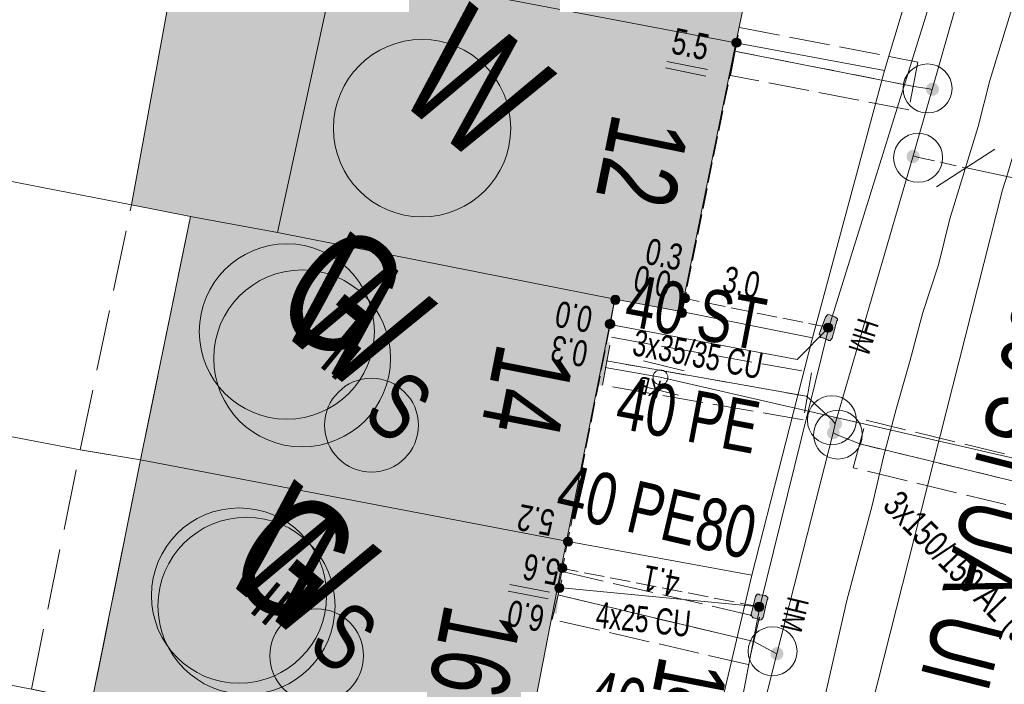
# Model space of a CAD drawing. Header units: metres. Extents: x -740 to 758, y -633 to 854.
# Tile 574 of 656: x 209 to 229, y -339 to -325. Entities that reach past the tile are written whole.
import ezdxf

# ---------------------------------------------------------------- set-up
doc = ezdxf.new("R2010")
doc.units = ezdxf.units.M
doc.header["$MEASUREMENT"] = 0
for name, pattern in [('1248_416', [1.664, 1.248, -0.416]), ('333_125', [0.4576, 0.3328, -0.1248]), ('416_125', [0.5408, 0.416, -0.1248]), ('416_416', [0.832, 0.416, -0.416]), ('832_208', [1.04, 0.832, -0.208])]:
    doc.linetypes.add(name, pattern=pattern)
for name, color, linetype in [('Gas.LOVION', 7, 'Continuous'), ('Grundkarte.LOVION', 7, 'Continuous'), ('Grundkarte_Text.LOVION', 7, 'Continuous'), ('Strom.LOVION', 7, 'Continuous'), ('StromBemass.LOVION', 7, 'Continuous'), ('Wasser.LOVION', 7, 'Continuous')]:
    doc.layers.add(name, color=color, linetype=linetype)
doc.styles.add('ERSTELLTER_STIL_1', font='arial.ttf')

msp = doc.modelspace()

# ---------------------------------------------------------------- hatches: boundary and pattern name
at = {"layer": 'Gas.LOVION', "linetype": 'Continuous', "lineweight": 13}
msp.add_hatch(color=7, dxfattribs=at).paths.add_polyline_path([(221.259, -332.656), (221.392, -331.904), (221.033, -331.851), (220.896, -332.573)])
at = {"layer": 'Grundkarte.LOVION', "linetype": 'Continuous', "lineweight": 18}
for points in [[(216.808, -318.875), (215.81, -324.086), (224.002, -325.649), (225.091, -320.459)], [(212.648, -323.479), (211.646, -328.956), (212.852, -329.193), (214.628, -329.521), (221.529, -330.886), (222.884, -331.138), (224.002, -325.649), (215.81, -324.086), (214.482, -323.802)], [(214.628, -329.521), (212.852, -329.193), (211.831, -334.169), (220.535, -335.83), (221.529, -330.886)], [(211.831, -334.169), (210.837, -339.113), (219.573, -340.801), (220.535, -335.83)]]:
    msp.add_hatch(color=9, dxfattribs=at).paths.add_polyline_path(points)
at = {"layer": 'Strom.LOVION', "linetype": 'Continuous', "lineweight": 13}
for points in [[(221.35, -331.923), (221.529, -330.886), (221.305, -330.863), (221.11, -331.887)], [(225.836, -331.248), (225.707, -331.601), (225.724, -331.614), (225.729, -331.672), (225.759, -331.669), (225.881, -331.717), (225.897, -331.73), (225.927, -331.727), (225.966, -331.679), (226.065, -331.329), (226.078, -331.313), (226.076, -331.284), (226.027, -331.244), (225.904, -331.197), (225.875, -331.2)], [(220.34, -337.312), (220.432, -336.284), (220.208, -336.261), (220.116, -337.29)], [(224.399, -336.96), (224.316, -337.323), (224.303, -337.339), (224.335, -337.365), (224.338, -337.394), (224.367, -337.391), (224.474, -337.425), (224.49, -337.439), (224.519, -337.436), (224.559, -337.388), (224.642, -337.025), (224.655, -337.009), (224.652, -336.979), (224.604, -336.94), (224.484, -336.922), (224.468, -336.909), (224.439, -336.912)]]:
    msp.add_hatch(color=7, dxfattribs=at).paths.add_polyline_path(points)
at = {"layer": 'StromBemass.LOVION', "linetype": 'Continuous', "lineweight": 13}
for points in [[(224.086, -325.702), (224.093, -325.693), (224.099, -325.682), (224.103, -325.671), (224.106, -325.66), (224.108, -325.648), (224.108, -325.636), (224.106, -325.625), (224.103, -325.613), (224.099, -325.602), (224.093, -325.592), (224.086, -325.583), (224.078, -325.574), (224.069, -325.566), (224.059, -325.56), (224.048, -325.555), (224.037, -325.552), (224.025, -325.549), (224.013, -325.549), (224.002, -325.549), (223.99, -325.552), (223.979, -325.555), (223.968, -325.56), (223.958, -325.567), (223.949, -325.574), (223.941, -325.583), (223.934, -325.593), (223.929, -325.603), (223.924, -325.614), (223.921, -325.625), (223.92, -325.637), (223.92, -325.649), (223.921, -325.661), (223.924, -325.672), (223.929, -325.683), (223.935, -325.693), (223.941, -325.703), (223.95, -325.711), (223.959, -325.719), (223.969, -325.725), (223.979, -325.73), (223.991, -325.734), (224.002, -325.736), (224.014, -325.737), (224.026, -325.736), (224.037, -325.734), (224.049, -325.73), (224.059, -325.725), (224.069, -325.719), (224.078, -325.711)], [(221.608, -330.957), (221.615, -330.947), (221.621, -330.937), (221.625, -330.926), (221.628, -330.915), (221.629, -330.903), (221.629, -330.891), (221.628, -330.88), (221.625, -330.868), (221.62, -330.857), (221.615, -330.847), (221.608, -330.838), (221.6, -330.829), (221.591, -330.822), (221.581, -330.815), (221.57, -330.811), (221.559, -330.807), (221.547, -330.805), (221.536, -330.804), (221.524, -330.805), (221.512, -330.807), (221.501, -330.811), (221.491, -330.816), (221.481, -330.822), (221.472, -330.83), (221.464, -330.838), (221.457, -330.848), (221.451, -330.858), (221.447, -330.869), (221.444, -330.88), (221.443, -330.892), (221.443, -330.904), (221.444, -330.915), (221.447, -330.927), (221.452, -330.938), (221.457, -330.948), (221.464, -330.957), (221.472, -330.966), (221.481, -330.973), (221.491, -330.98), (221.502, -330.984), (221.513, -330.988), (221.525, -330.99), (221.536, -330.991), (221.548, -330.99), (221.56, -330.988), (221.571, -330.984), (221.581, -330.979), (221.591, -330.973), (221.6, -330.965)], [(223.03, -330.924), (223.037, -330.914), (223.043, -330.904), (223.047, -330.892), (223.05, -330.881), (223.052, -330.869), (223.052, -330.857), (223.05, -330.845), (223.047, -330.833), (223.043, -330.822), (223.037, -330.811), (223.03, -330.802), (223.022, -330.793), (223.012, -330.785), (223.002, -330.779), (222.991, -330.774), (222.98, -330.77), (222.968, -330.768), (222.956, -330.767), (222.944, -330.768), (222.932, -330.77), (222.921, -330.774), (222.91, -330.779), (222.9, -330.786), (222.89, -330.793), (222.882, -330.802), (222.875, -330.812), (222.869, -330.822), (222.865, -330.834), (222.862, -330.845), (222.86, -330.857), (222.861, -330.869), (222.862, -330.881), (222.865, -330.893), (222.87, -330.904), (222.875, -330.915), (222.882, -330.924), (222.891, -330.933), (222.9, -330.941), (222.91, -330.947), (222.921, -330.952), (222.933, -330.956), (222.944, -330.958), (222.956, -330.959), (222.969, -330.958), (222.98, -330.956), (222.992, -330.952), (223.003, -330.947), (223.013, -330.94), (223.022, -330.933)], [(222.969, -331.221), (222.975, -331.212), (222.981, -331.201), (222.985, -331.19), (222.988, -331.179), (222.99, -331.167), (222.99, -331.156), (222.988, -331.144), (222.985, -331.132), (222.981, -331.121), (222.975, -331.111), (222.968, -331.102), (222.96, -331.093), (222.951, -331.085), (222.941, -331.079), (222.93, -331.074), (222.919, -331.071), (222.907, -331.068), (222.896, -331.068), (222.884, -331.068), (222.872, -331.071), (222.861, -331.074), (222.85, -331.079), (222.84, -331.086), (222.831, -331.093), (222.823, -331.102), (222.816, -331.112), (222.811, -331.122), (222.806, -331.133), (222.803, -331.144), (222.802, -331.156), (222.802, -331.168), (222.804, -331.18), (222.807, -331.191), (222.811, -331.202), (222.817, -331.212), (222.824, -331.222), (222.832, -331.23), (222.841, -331.238), (222.851, -331.244), (222.862, -331.249), (222.873, -331.253), (222.884, -331.255), (222.896, -331.256), (222.908, -331.255), (222.92, -331.253), (222.931, -331.249), (222.941, -331.244), (222.951, -331.238), (222.96, -331.23)], [(221.5, -331.451), (221.507, -331.441), (221.512, -331.431), (221.517, -331.42), (221.52, -331.408), (221.521, -331.396), (221.521, -331.384), (221.52, -331.372), (221.517, -331.361), (221.512, -331.35), (221.506, -331.339), (221.499, -331.33), (221.491, -331.321), (221.482, -331.313), (221.472, -331.307), (221.461, -331.302), (221.45, -331.298), (221.438, -331.296), (221.426, -331.295), (221.414, -331.296), (221.402, -331.298), (221.391, -331.302), (221.38, -331.307), (221.37, -331.314), (221.361, -331.321), (221.353, -331.33), (221.346, -331.34), (221.34, -331.35), (221.336, -331.361), (221.333, -331.373), (221.331, -331.385), (221.331, -331.397), (221.333, -331.409), (221.336, -331.42), (221.34, -331.431), (221.346, -331.442), (221.353, -331.451), (221.361, -331.46), (221.371, -331.468), (221.381, -331.474), (221.392, -331.479), (221.403, -331.483), (221.415, -331.485), (221.427, -331.486), (221.438, -331.485), (221.45, -331.482), (221.462, -331.479), (221.472, -331.474), (221.482, -331.467), (221.492, -331.46)], [(221.503, -331.451), (221.51, -331.442), (221.516, -331.431), (221.52, -331.42), (221.523, -331.408), (221.525, -331.396), (221.525, -331.384), (221.523, -331.373), (221.52, -331.361), (221.516, -331.35), (221.51, -331.339), (221.503, -331.33), (221.494, -331.321), (221.485, -331.313), (221.475, -331.307), (221.464, -331.302), (221.453, -331.298), (221.441, -331.296), (221.429, -331.295), (221.417, -331.296), (221.405, -331.298), (221.394, -331.302), (221.383, -331.307), (221.373, -331.314), (221.364, -331.321), (221.356, -331.33), (221.348, -331.34), (221.343, -331.35), (221.338, -331.362), (221.335, -331.373), (221.334, -331.385), (221.334, -331.397), (221.336, -331.409), (221.339, -331.421), (221.343, -331.432), (221.349, -331.442), (221.356, -331.452), (221.364, -331.461), (221.373, -331.468), (221.384, -331.475), (221.394, -331.48), (221.406, -331.483), (221.418, -331.486), (221.43, -331.486), (221.442, -331.485), (221.453, -331.483), (221.465, -331.479), (221.476, -331.474), (221.486, -331.468), (221.495, -331.46)], [(225.961, -331.525), (225.967, -331.516), (225.973, -331.505), (225.977, -331.494), (225.98, -331.483), (225.982, -331.471), (225.982, -331.46), (225.98, -331.448), (225.977, -331.437), (225.973, -331.426), (225.967, -331.416), (225.96, -331.406), (225.952, -331.398), (225.943, -331.39), (225.933, -331.384), (225.923, -331.379), (225.911, -331.375), (225.9, -331.373), (225.888, -331.372), (225.876, -331.373), (225.865, -331.375), (225.854, -331.379), (225.843, -331.384), (225.833, -331.39), (225.824, -331.398), (225.816, -331.407), (225.809, -331.416), (225.804, -331.426), (225.8, -331.437), (225.797, -331.449), (225.795, -331.46), (225.795, -331.472), (225.797, -331.484), (225.8, -331.495), (225.804, -331.506), (225.81, -331.516), (225.817, -331.526), (225.825, -331.534), (225.834, -331.542), (225.844, -331.548), (225.854, -331.553), (225.866, -331.556), (225.877, -331.559), (225.889, -331.559), (225.9, -331.558), (225.912, -331.556), (225.923, -331.553), (225.934, -331.548), (225.944, -331.541), (225.953, -331.534)], [(220.643, -335.897), (220.649, -335.888), (220.655, -335.877), (220.659, -335.866), (220.662, -335.855), (220.664, -335.843), (220.664, -335.832), (220.662, -335.82), (220.659, -335.809), (220.655, -335.798), (220.649, -335.787), (220.642, -335.778), (220.634, -335.769), (220.625, -335.762), (220.615, -335.756), (220.604, -335.751), (220.593, -335.747), (220.582, -335.745), (220.57, -335.744), (220.558, -335.745), (220.547, -335.747), (220.536, -335.751), (220.525, -335.756), (220.515, -335.762), (220.506, -335.77), (220.498, -335.778), (220.491, -335.788), (220.486, -335.798), (220.481, -335.809), (220.478, -335.821), (220.477, -335.832), (220.477, -335.844), (220.478, -335.856), (220.481, -335.867), (220.486, -335.878), (220.492, -335.888), (220.498, -335.898), (220.507, -335.906), (220.516, -335.914), (220.526, -335.92), (220.536, -335.925), (220.547, -335.928), (220.559, -335.931), (220.571, -335.931), (220.582, -335.931), (220.594, -335.928), (220.605, -335.925), (220.616, -335.92), (220.626, -335.913), (220.635, -335.906)], [(220.643, -335.897), (220.649, -335.888), (220.655, -335.877), (220.659, -335.866), (220.662, -335.855), (220.664, -335.843), (220.664, -335.832), (220.662, -335.82), (220.659, -335.809), (220.655, -335.798), (220.649, -335.787), (220.642, -335.778), (220.634, -335.769), (220.625, -335.762), (220.615, -335.756), (220.604, -335.751), (220.593, -335.747), (220.582, -335.745), (220.57, -335.744), (220.558, -335.745), (220.547, -335.747), (220.536, -335.751), (220.525, -335.756), (220.515, -335.762), (220.506, -335.77), (220.498, -335.778), (220.491, -335.788), (220.486, -335.798), (220.481, -335.809), (220.478, -335.821), (220.477, -335.832), (220.477, -335.844), (220.478, -335.856), (220.481, -335.867), (220.486, -335.878), (220.492, -335.888), (220.498, -335.898), (220.507, -335.906), (220.516, -335.914), (220.526, -335.92), (220.536, -335.925), (220.547, -335.928), (220.559, -335.931), (220.571, -335.931), (220.582, -335.931), (220.594, -335.928), (220.605, -335.925), (220.616, -335.92), (220.626, -335.913), (220.635, -335.906)], [(220.523, -336.435), (220.529, -336.426), (220.535, -336.415), (220.539, -336.405), (220.542, -336.393), (220.543, -336.382), (220.543, -336.37), (220.542, -336.359), (220.539, -336.348), (220.535, -336.337), (220.529, -336.327), (220.522, -336.317), (220.514, -336.309), (220.505, -336.302), (220.496, -336.296), (220.485, -336.291), (220.474, -336.287), (220.463, -336.285), (220.451, -336.284), (220.44, -336.285), (220.428, -336.287), (220.417, -336.291), (220.407, -336.296), (220.397, -336.302), (220.388, -336.309), (220.38, -336.318), (220.373, -336.327), (220.368, -336.337), (220.364, -336.348), (220.361, -336.359), (220.359, -336.371), (220.359, -336.383), (220.361, -336.394), (220.364, -336.405), (220.368, -336.416), (220.374, -336.426), (220.381, -336.435), (220.388, -336.444), (220.397, -336.451), (220.407, -336.457), (220.418, -336.462), (220.429, -336.466), (220.44, -336.468), (220.452, -336.469), (220.463, -336.468), (220.475, -336.466), (220.486, -336.462), (220.496, -336.457), (220.506, -336.451), (220.515, -336.443)], [(220.461, -336.842), (220.468, -336.832), (220.473, -336.822), (220.478, -336.811), (220.48, -336.8), (220.482, -336.789), (220.482, -336.777), (220.48, -336.765), (220.477, -336.754), (220.473, -336.743), (220.467, -336.733), (220.461, -336.724), (220.453, -336.716), (220.444, -336.708), (220.434, -336.702), (220.423, -336.697), (220.412, -336.693), (220.401, -336.691), (220.389, -336.691), (220.378, -336.691), (220.366, -336.694), (220.355, -336.697), (220.345, -336.702), (220.335, -336.708), (220.326, -336.716), (220.318, -336.724), (220.311, -336.734), (220.306, -336.744), (220.302, -336.755), (220.299, -336.766), (220.297, -336.778), (220.297, -336.789), (220.299, -336.801), (220.302, -336.812), (220.306, -336.823), (220.312, -336.833), (220.319, -336.842), (220.327, -336.851), (220.335, -336.858), (220.345, -336.864), (220.356, -336.869), (220.367, -336.873), (220.378, -336.875), (220.39, -336.876), (220.401, -336.875), (220.413, -336.873), (220.424, -336.869), (220.434, -336.864), (220.444, -336.858), (220.453, -336.85)], [(224.551, -337.229), (224.558, -337.22), (224.563, -337.209), (224.568, -337.198), (224.57, -337.187), (224.572, -337.175), (224.572, -337.163), (224.57, -337.151), (224.567, -337.14), (224.563, -337.129), (224.557, -337.118), (224.55, -337.109), (224.542, -337.1), (224.533, -337.093), (224.523, -337.086), (224.512, -337.081), (224.501, -337.078), (224.489, -337.075), (224.477, -337.075), (224.465, -337.075), (224.454, -337.078), (224.442, -337.081), (224.431, -337.086), (224.421, -337.093), (224.412, -337.1), (224.404, -337.109), (224.397, -337.119), (224.392, -337.129), (224.387, -337.14), (224.384, -337.152), (224.383, -337.164), (224.383, -337.176), (224.384, -337.187), (224.387, -337.199), (224.392, -337.21), (224.398, -337.22), (224.405, -337.23), (224.413, -337.239), (224.422, -337.246), (224.432, -337.252), (224.443, -337.258), (224.454, -337.261), (224.466, -337.263), (224.478, -337.264), (224.49, -337.263), (224.501, -337.261), (224.513, -337.257), (224.523, -337.252), (224.533, -337.246), (224.542, -337.238)]]:
    msp.add_hatch(color=7, dxfattribs=at).paths.add_polyline_path(points)
at = {"layer": 'Wasser.LOVION', "linetype": 'Continuous', "lineweight": 13}
for points in [[(223.908, -326.19), (224.057, -325.452), (223.681, -325.385), (223.545, -326.108)], [(228.122, -326.679), (228.132, -326.665), (228.14, -326.651), (228.146, -326.635), (228.15, -326.619), (228.152, -326.602), (228.152, -326.585), (228.15, -326.569), (228.145, -326.553), (228.139, -326.537), (228.131, -326.522), (228.121, -326.509), (228.11, -326.497), (228.097, -326.486), (228.083, -326.477), (228.067, -326.47), (228.051, -326.465), (228.035, -326.462), (228.018, -326.461), (228.002, -326.462), (227.985, -326.465), (227.969, -326.47), (227.954, -326.478), (227.94, -326.487), (227.927, -326.497), (227.916, -326.509), (227.906, -326.523), (227.898, -326.538), (227.892, -326.553), (227.888, -326.57), (227.886, -326.586), (227.886, -326.603), (227.888, -326.62), (227.892, -326.636), (227.898, -326.651), (227.906, -326.666), (227.916, -326.68), (227.928, -326.692), (227.941, -326.702), (227.955, -326.711), (227.97, -326.718), (227.986, -326.723), (228.002, -326.727), (228.019, -326.728), (228.036, -326.726), (228.052, -326.723), (228.068, -326.718), (228.083, -326.711), (228.097, -326.702), (228.11, -326.691)], [(228.122, -326.679), (228.132, -326.665), (228.14, -326.651), (228.146, -326.635), (228.15, -326.619), (228.152, -326.602), (228.152, -326.585), (228.15, -326.569), (228.145, -326.553), (228.139, -326.537), (228.131, -326.522), (228.121, -326.509), (228.11, -326.497), (228.097, -326.486), (228.083, -326.477), (228.067, -326.47), (228.051, -326.465), (228.035, -326.462), (228.018, -326.461), (228.002, -326.462), (227.985, -326.465), (227.969, -326.47), (227.954, -326.478), (227.94, -326.487), (227.927, -326.497), (227.916, -326.509), (227.906, -326.523), (227.898, -326.538), (227.892, -326.553), (227.888, -326.57), (227.886, -326.586), (227.886, -326.603), (227.888, -326.62), (227.892, -326.636), (227.898, -326.651), (227.906, -326.666), (227.916, -326.68), (227.928, -326.692), (227.941, -326.702), (227.955, -326.711), (227.97, -326.718), (227.986, -326.723), (228.002, -326.727), (228.019, -326.728), (228.036, -326.726), (228.052, -326.723), (228.068, -326.718), (228.083, -326.711), (228.097, -326.702), (228.11, -326.691)], [(227.725, -328.053), (227.735, -328.039), (227.743, -328.024), (227.749, -328.009), (227.753, -327.993), (227.755, -327.976), (227.755, -327.959), (227.753, -327.943), (227.748, -327.926), (227.742, -327.911), (227.734, -327.896), (227.724, -327.883), (227.713, -327.871), (227.7, -327.86), (227.686, -327.851), (227.671, -327.844), (227.655, -327.839), (227.638, -327.836), (227.622, -327.835), (227.605, -327.836), (227.588, -327.839), (227.573, -327.844), (227.557, -327.852), (227.543, -327.861), (227.53, -327.871), (227.519, -327.883), (227.509, -327.897), (227.501, -327.912), (227.495, -327.927), (227.491, -327.943), (227.489, -327.96), (227.489, -327.977), (227.491, -327.993), (227.495, -328.01), (227.502, -328.025), (227.51, -328.04), (227.52, -328.053), (227.531, -328.065), (227.544, -328.076), (227.558, -328.085), (227.573, -328.092), (227.589, -328.097), (227.606, -328.1), (227.622, -328.101), (227.639, -328.1), (227.655, -328.097), (227.671, -328.092), (227.686, -328.084), (227.701, -328.075), (227.713, -328.065)], [(227.728, -328.051), (227.738, -328.037), (227.746, -328.023), (227.752, -328.007), (227.756, -327.991), (227.758, -327.974), (227.758, -327.957), (227.756, -327.941), (227.752, -327.925), (227.745, -327.909), (227.737, -327.894), (227.727, -327.881), (227.716, -327.869), (227.703, -327.858), (227.689, -327.849), (227.674, -327.842), (227.658, -327.837), (227.641, -327.834), (227.625, -327.833), (227.608, -327.834), (227.591, -327.837), (227.576, -327.842), (227.56, -327.85), (227.546, -327.859), (227.533, -327.869), (227.522, -327.882), (227.512, -327.895), (227.504, -327.91), (227.498, -327.925), (227.494, -327.942), (227.492, -327.958), (227.492, -327.975), (227.494, -327.992), (227.498, -328.008), (227.505, -328.023), (227.513, -328.038), (227.523, -328.052), (227.534, -328.064), (227.547, -328.074), (227.561, -328.083), (227.576, -328.09), (227.592, -328.095), (227.609, -328.099), (227.625, -328.1), (227.642, -328.098), (227.659, -328.095), (227.674, -328.09), (227.69, -328.083), (227.704, -328.074), (227.717, -328.063)], [(221.29, -332.52), (221.423, -331.768), (221.064, -331.715), (220.914, -332.453)], [(226.139, -333.507), (226.149, -333.493), (226.157, -333.479), (226.163, -333.463), (226.167, -333.447), (226.169, -333.431), (226.169, -333.414), (226.167, -333.398), (226.163, -333.382), (226.157, -333.366), (226.149, -333.352), (226.139, -333.338), (226.128, -333.326), (226.115, -333.316), (226.101, -333.307), (226.086, -333.3), (226.07, -333.295), (226.054, -333.292), (226.037, -333.291), (226.021, -333.292), (226.004, -333.295), (225.989, -333.3), (225.974, -333.307), (225.96, -333.316), (225.947, -333.327), (225.936, -333.339), (225.926, -333.352), (225.918, -333.367), (225.912, -333.382), (225.908, -333.398), (225.906, -333.415), (225.906, -333.431), (225.908, -333.448), (225.912, -333.464), (225.918, -333.479), (225.926, -333.494), (225.936, -333.507), (225.947, -333.519), (225.96, -333.53), (225.974, -333.539), (225.989, -333.546), (226.005, -333.551), (226.021, -333.554), (226.038, -333.555), (226.054, -333.554), (226.071, -333.55), (226.086, -333.545), (226.101, -333.538), (226.115, -333.529), (226.128, -333.519)], [(226.141, -333.513), (226.151, -333.5), (226.159, -333.485), (226.165, -333.47), (226.169, -333.454), (226.171, -333.437), (226.171, -333.42), (226.169, -333.404), (226.165, -333.388), (226.159, -333.372), (226.151, -333.358), (226.141, -333.344), (226.129, -333.332), (226.117, -333.322), (226.103, -333.313), (226.087, -333.306), (226.072, -333.301), (226.055, -333.298), (226.039, -333.297), (226.022, -333.298), (226.006, -333.301), (225.99, -333.306), (225.975, -333.313), (225.961, -333.322), (225.948, -333.333), (225.937, -333.345), (225.927, -333.359), (225.919, -333.373), (225.913, -333.389), (225.909, -333.405), (225.907, -333.421), (225.907, -333.438), (225.909, -333.454), (225.913, -333.471), (225.919, -333.486), (225.927, -333.501), (225.937, -333.514), (225.949, -333.526), (225.962, -333.537), (225.976, -333.546), (225.991, -333.553), (226.007, -333.558), (226.023, -333.561), (226.04, -333.562), (226.056, -333.561), (226.072, -333.557), (226.088, -333.552), (226.103, -333.545), (226.117, -333.536), (226.13, -333.526)], [(226.092, -333.697), (226.102, -333.684), (226.11, -333.669), (226.116, -333.654), (226.12, -333.638), (226.122, -333.622), (226.122, -333.606), (226.119, -333.589), (226.115, -333.574), (226.109, -333.558), (226.101, -333.544), (226.092, -333.531), (226.08, -333.519), (226.068, -333.509), (226.054, -333.5), (226.039, -333.493), (226.024, -333.488), (226.007, -333.485), (225.991, -333.484), (225.975, -333.485), (225.959, -333.488), (225.943, -333.493), (225.928, -333.5), (225.915, -333.509), (225.902, -333.52), (225.891, -333.532), (225.881, -333.545), (225.873, -333.559), (225.868, -333.574), (225.863, -333.59), (225.861, -333.606), (225.862, -333.623), (225.864, -333.639), (225.868, -333.655), (225.874, -333.67), (225.882, -333.684), (225.891, -333.698), (225.903, -333.709), (225.915, -333.72), (225.929, -333.729), (225.944, -333.735), (225.96, -333.74), (225.976, -333.744), (225.992, -333.744), (226.008, -333.743), (226.024, -333.74), (226.04, -333.735), (226.055, -333.728), (226.068, -333.719), (226.081, -333.709)], [(226.092, -333.697), (226.102, -333.684), (226.11, -333.669), (226.116, -333.654), (226.12, -333.638), (226.122, -333.622), (226.122, -333.606), (226.119, -333.589), (226.115, -333.574), (226.109, -333.558), (226.101, -333.544), (226.092, -333.531), (226.08, -333.519), (226.068, -333.509), (226.054, -333.5), (226.039, -333.493), (226.024, -333.488), (226.007, -333.485), (225.991, -333.484), (225.975, -333.485), (225.959, -333.488), (225.943, -333.493), (225.928, -333.5), (225.915, -333.509), (225.902, -333.52), (225.891, -333.532), (225.881, -333.545), (225.873, -333.559), (225.868, -333.574), (225.863, -333.59), (225.861, -333.606), (225.862, -333.623), (225.864, -333.639), (225.868, -333.655), (225.874, -333.67), (225.882, -333.684), (225.891, -333.698), (225.903, -333.709), (225.915, -333.72), (225.929, -333.729), (225.944, -333.735), (225.96, -333.74), (225.976, -333.744), (225.992, -333.744), (226.008, -333.743), (226.024, -333.74), (226.04, -333.735), (226.055, -333.728), (226.068, -333.719), (226.081, -333.709)], [(220.279, -337.289), (220.444, -336.563), (220.081, -336.481), (219.916, -337.206)], [(224.943, -338.209), (224.953, -338.195), (224.961, -338.181), (224.967, -338.165), (224.971, -338.149), (224.973, -338.132), (224.973, -338.116), (224.971, -338.099), (224.966, -338.083), (224.96, -338.068), (224.952, -338.053), (224.942, -338.04), (224.931, -338.028), (224.918, -338.017), (224.904, -338.008), (224.889, -338.001), (224.873, -337.996), (224.857, -337.993), (224.84, -337.992), (224.824, -337.993), (224.807, -337.997), (224.792, -338.002), (224.777, -338.009), (224.763, -338.018), (224.75, -338.028), (224.738, -338.041), (224.729, -338.054), (224.721, -338.069), (224.715, -338.084), (224.711, -338.1), (224.709, -338.117), (224.709, -338.133), (224.711, -338.15), (224.715, -338.166), (224.721, -338.181), (224.729, -338.196), (224.739, -338.209), (224.75, -338.221), (224.763, -338.232), (224.777, -338.241), (224.792, -338.248), (224.808, -338.253), (224.825, -338.256), (224.841, -338.257), (224.858, -338.256), (224.874, -338.253), (224.89, -338.247), (224.905, -338.24), (224.919, -338.231), (224.932, -338.221)], [(224.943, -338.209), (224.953, -338.195), (224.961, -338.181), (224.967, -338.165), (224.971, -338.149), (224.973, -338.132), (224.973, -338.116), (224.971, -338.099), (224.966, -338.083), (224.96, -338.068), (224.952, -338.053), (224.942, -338.04), (224.931, -338.028), (224.918, -338.017), (224.904, -338.008), (224.889, -338.001), (224.873, -337.996), (224.857, -337.993), (224.84, -337.992), (224.824, -337.993), (224.807, -337.997), (224.792, -338.002), (224.777, -338.009), (224.763, -338.018), (224.75, -338.028), (224.738, -338.041), (224.729, -338.054), (224.721, -338.069), (224.715, -338.084), (224.711, -338.1), (224.709, -338.117), (224.709, -338.133), (224.711, -338.15), (224.715, -338.166), (224.721, -338.181), (224.729, -338.196), (224.739, -338.209), (224.75, -338.221), (224.763, -338.232), (224.777, -338.241), (224.792, -338.248), (224.808, -338.253), (224.825, -338.256), (224.841, -338.257), (224.858, -338.256), (224.874, -338.253), (224.89, -338.247), (224.905, -338.24), (224.919, -338.231), (224.932, -338.221)]]:
    msp.add_hatch(color=7, dxfattribs=at).paths.add_polyline_path(points)

# ---------------------------------------------------------------- linework, layer by layer
at = {"layer": 'Gas.LOVION', "color": 5, "linetype": 'Continuous', "lineweight": 18}
msp.add_lwpolyline([(232.099, -334.7), (231.992, -334.666), (222.454, -332.48), (221.326, -332.28)], dxfattribs=at)
at = {"layer": 'Gas.LOVION', "color": 251, "linetype": 'Continuous', "lineweight": 13}
for points in [[(222.111, -332.144), (222.943, -332.344)], [(221.981, -332.63), (222.829, -332.843)]]:
    msp.add_lwpolyline(points, dxfattribs=at)
at = {"layer": 'Gas.LOVION', "color": 5, "linetype": 'Continuous', "lineweight": 18}
for centre in [(214.821, -331.543), (213.844, -336.939)]:
    msp.add_circle(centre, 1.791, dxfattribs=at)
at = {"layer": 'Gas.LOVION', "color": 251, "linetype": 'Continuous', "lineweight": 13}
msp.add_circle((222.459, -332.483), 0.152, dxfattribs=at)
at = {"layer": 'Grundkarte.LOVION', "color": 253, "linetype": 'Continuous', "lineweight": 18}
msp.add_lwpolyline([(231.858, -309.867), (230.168, -315.854), (228.558, -321.155), (227.042, -326.209), (225.567, -331.673), (224.327, -336.524), (223.157, -341.485), (222.323, -346.562), (221.478, -351.521), (220.714, -356.709), (219.399, -365.32), (218.307, -374.707), (218.112, -380.578), (218.213, -386.746), (218.49, -392.305), (219.193, -397.674)], dxfattribs=at)
at = {"layer": 'Grundkarte.LOVION', "color": 8, "linetype": 'Continuous', "lineweight": 18}
for points in [[(219.193, -397.674), (218.49, -392.305), (218.213, -386.746), (218.112, -380.578), (218.307, -374.707), (219.399, -365.32), (220.714, -356.709), (221.478, -351.521), (222.323, -346.562), (223.157, -341.485), (224.327, -336.524), (225.567, -331.673), (227.042, -326.209), (228.558, -321.155), (230.168, -315.854), (231.858, -309.867)], [(219.193, -397.674), (218.49, -392.305), (218.213, -386.746), (218.112, -380.578), (218.307, -374.707), (219.399, -365.32), (220.714, -356.709), (221.478, -351.521), (222.323, -346.562), (223.157, -341.485), (224.327, -336.524), (225.567, -331.673), (227.042, -326.209), (228.558, -321.155), (230.168, -315.854), (231.858, -309.867)], [(233.163, -312.931), (232.971, -313.689), (232.523, -315.151), (232.331, -315.909), (232.08, -316.672), (231.632, -318.135), (231.44, -318.893), (230.856, -320.782), (230.591, -321.695), (230.299, -322.639), (230.039, -323.611), (229.774, -324.523), (229.19, -326.413), (228.957, -327.352), (228.373, -329.241), (228.14, -330.18), (227.822, -331.157), (227.562, -332.129), (227.276, -333.132), (227.016, -334.103), (226.789, -335.101), (226.269, -337.043), (225.131, -342.031)]]:
    msp.add_lwpolyline(points, dxfattribs=at)
for points in [[(199.176, -320.215), (200.808, -315.74), (215.603, -318.638), (216.808, -318.875), (225.091, -320.459), (228.558, -321.155), (227.042, -326.209), (224.002, -325.649), (215.81, -324.086), (214.482, -323.802), (212.648, -323.479), (198.914, -320.861)], [(216.808, -318.875), (225.091, -320.459), (224.002, -325.649), (215.81, -324.086)], [(198.914, -320.861), (212.648, -323.479), (214.482, -323.802), (215.81, -324.086), (224.002, -325.649), (227.042, -326.209), (225.567, -331.673), (222.884, -331.138), (221.529, -330.886), (214.628, -329.521), (212.852, -329.193), (211.646, -328.956), (196.974, -326.105)], [(212.648, -323.479), (214.482, -323.802), (215.81, -324.086), (224.002, -325.649), (222.884, -331.138), (221.529, -330.886), (214.628, -329.521), (212.852, -329.193), (211.646, -328.956)], [(196.974, -326.105), (211.646, -328.956), (212.852, -329.193), (214.628, -329.521), (221.529, -330.886), (222.884, -331.138), (225.567, -331.673), (224.327, -336.524), (220.535, -335.83), (211.831, -334.169), (210.599, -333.964), (195.148, -331.012)], [(214.628, -329.521), (221.529, -330.886), (220.535, -335.83), (211.831, -334.169), (212.852, -329.193)], [(195.148, -331.012), (210.599, -333.964), (211.831, -334.169), (220.535, -335.83), (224.327, -336.524), (223.157, -341.485), (219.573, -340.801), (210.837, -339.113), (209.599, -338.85), (193.391, -335.706), (194.819, -331.872)], [(211.831, -334.169), (220.535, -335.83), (219.573, -340.801), (210.837, -339.113)]]:
    msp.add_lwpolyline(points, close=True, dxfattribs=at)
at = {"layer": 'Grundkarte.LOVION', "color": 251, "linetype": 'Continuous', "lineweight": 13}
msp.add_lwpolyline([(211.646, -328.956), (212.648, -323.479), (214.482, -323.802), (215.81, -324.086), (214.628, -329.521), (212.852, -329.193)], close=True, dxfattribs=at)
at = {"layer": 'Grundkarte.LOVION', "color": 8, "linetype": '1248_416', "lineweight": 18}
for points in [[(211.831, -334.169), (210.599, -333.964), (211.646, -328.956), (212.852, -329.193)], [(210.837, -339.113), (209.599, -338.85), (210.599, -333.964), (211.831, -334.169)]]:
    msp.add_lwpolyline(points, close=True, dxfattribs=at)
at = {"layer": 'Strom.LOVION', "color": 150, "linetype": 'Continuous', "lineweight": 18}
msp.add_lwpolyline([(206.553, -295.154), (210.199, -294.354), (212.838, -293.83), (216.136, -293.257), (219.53, -293.058), (223.5, -293.305), (226.17, -293.561), (228.709, -294.436), (230.532, -295.396), (231.848, -296.612), (232.625, -297.762), (233.36, -299.228), (234.025, -301.039), (233.512, -304.71), (233.423, -305.014), (230.492, -316.902), (228.859, -321.967), (225.901, -331.463), (224.494, -337.172), (222.557, -347.292), (222.518, -352.188)], dxfattribs=at)
at = {"layer": 'Strom.LOVION', "color": 7, "linetype": 'Continuous', "lineweight": 13}
for points in [[(225.836, -331.248), (225.875, -331.2), (225.904, -331.197), (226.027, -331.244), (226.076, -331.284), (226.078, -331.313), (226.065, -331.329), (225.966, -331.679), (225.927, -331.727), (225.897, -331.73), (225.881, -331.717), (225.759, -331.669), (225.729, -331.672), (225.724, -331.614), (225.707, -331.601)], [(224.399, -336.96), (224.439, -336.912), (224.468, -336.909), (224.484, -336.922), (224.604, -336.94), (224.652, -336.979), (224.655, -337.009), (224.642, -337.025), (224.559, -337.388), (224.519, -337.436), (224.49, -337.439), (224.474, -337.425), (224.367, -337.391), (224.338, -337.394), (224.335, -337.365), (224.303, -337.339), (224.316, -337.323)]]:
    msp.add_lwpolyline(points, close=True, dxfattribs=at)
at = {"layer": 'Strom.LOVION', "color": 5, "linetype": 'Continuous', "lineweight": 18}
for points in [[(225.901, -331.463), (225.256, -332.118), (221.432, -331.398)], [(224.494, -337.172), (220.376, -336.777)]]:
    msp.add_lwpolyline(points, dxfattribs=at)
at = {"layer": 'Strom.LOVION', "color": 1, "linetype": 'Continuous', "lineweight": 18}
for centre in [(216.552, -333.458), (215.431, -338.167)]:
    msp.add_circle(centre, 0.958, dxfattribs=at)
at = {"layer": 'StromBemass.LOVION', "color": 7, "linetype": '416_125', "lineweight": 13}
for points in [[(222.9, -331.151), (224.016, -325.633)], [(221.529, -330.886), (221.432, -331.398), (220.456, -336.385), (220.376, -336.777)], [(225.901, -331.463), (222.946, -330.866)], [(224.494, -337.172), (220.456, -336.385)]]:
    msp.add_lwpolyline(points, dxfattribs=at)
at = {"layer": 'StromBemass.LOVION', "color": 7, "linetype": 'Continuous', "lineweight": 13}
for points in [[(222.591, -326.024), (223.42, -326.194)], [(222.56, -326.16), (223.389, -326.33)], [(220.193, -336.869), (219.38, -336.712)], [(220.162, -337.005), (219.349, -336.848)]]:
    msp.add_lwpolyline(points, dxfattribs=at)
for centre, radius in [((224.014, -325.643), 0.0941), ((221.536, -330.897), 0.0934), ((222.956, -330.863), 0.0959), ((222.896, -331.162), 0.094), ((221.426, -331.39), 0.0951), ((221.429, -331.391), 0.0955), ((225.888, -331.466), 0.0934), ((220.57, -335.838), 0.0935), ((220.57, -335.838), 0.0935), ((220.451, -336.376), 0.0922), ((220.39, -336.783), 0.0924), ((224.477, -337.169), 0.0947)]:
    msp.add_circle(centre, radius, dxfattribs=at)
at = {"layer": 'Wasser.LOVION', "color": 150, "linetype": 'Continuous', "lineweight": 18}
for points in [[(224.359, -340.023), (224.838, -338.129), (225.993, -333.612), (226.034, -333.431), (227.627, -327.955), (228.012, -326.602), (229.344, -321.935), (229.916, -319.928), (230.099, -319.378), (231.065, -316.269), (232.049, -312.124)], [(228.012, -326.602), (227.921, -326.581), (227.636, -326.535), (223.974, -325.814)], [(228.715, -328.203), (233.273, -329.176), (233.819, -329.167), (233.998, -329.179), (240.661, -331.129)], [(226.034, -333.431), (225.967, -333.348), (225.447, -332.867), (221.357, -332.144)], [(225.993, -333.612), (226.086, -333.662), (226.532, -333.84), (234.706, -335.819)], [(224.838, -338.129), (224.371, -337.879), (220.361, -336.926)]]:
    msp.add_lwpolyline(points, dxfattribs=at)
at = {"layer": 'Wasser.LOVION', "color": 94, "linetype": 'Continuous', "lineweight": 18}
msp.add_lwpolyline([(234.03, -313.186), (231.976, -320.141), (231.765, -320.856), (229.555, -328.328), (229.453, -328.648), (225.752, -343.241), (225.499, -344.729), (223.727, -355.173), (222.782, -361.989), (222.704, -362.248), (222.542, -363.461), (221.164, -375.063), (220.932, -389.923), (220.921, -391.018), (223.828, -406.842)], dxfattribs=at)
at = {"layer": 'Wasser.LOVION', "color": 7, "linetype": '832_208', "lineweight": 13}
for points in [[(227.535, -327.018), (223.89, -326.31), (224.075, -325.332), (227.72, -326.039)], [(221.272, -332.64), (221.457, -331.661), (225.548, -332.385), (225.376, -333.347)], [(226.662, -333.354), (234.823, -335.35), (241.837, -337.265), (241.578, -338.236), (234.576, -336.305), (226.402, -334.326)], [(224.254, -338.348), (220.248, -337.425), (220.478, -336.457), (224.484, -337.38)]]:
    msp.add_lwpolyline(points, close=True, dxfattribs=at)
at = {"layer": 'Wasser.LOVION', "color": 252, "linetype": '416_416', "lineweight": 18}
for points in [[(227.636, -326.535), (223.974, -325.814)], [(225.447, -332.867), (221.357, -332.144)], [(226.532, -333.84), (234.706, -335.819), (241.707, -337.75)], [(224.371, -337.879), (220.361, -336.926)]]:
    msp.add_lwpolyline(points, dxfattribs=at)
at = {"layer": 'Wasser.LOVION', "color": 7, "linetype": 'Continuous', "lineweight": 13}
msp.add_lwpolyline([(228.103, -328.588), (229.298, -327.821)], dxfattribs=at)
at = {"layer": 'Wasser.LOVION', "color": 150, "linetype": '333_125', "lineweight": 18}
msp.add_lwpolyline([(227.627, -327.955), (227.734, -327.989), (228.715, -328.203)], dxfattribs=at)
at = {"layer": 'Wasser.LOVION', "color": 94, "linetype": 'Continuous', "lineweight": 18}
for centre, radius in [((217.585, -327.39), 1.812), ((215.134, -332.094), 1.808), ((213.997, -337.149), 1.81)]:
    msp.add_circle(centre, radius, dxfattribs=at)
at = {"layer": 'Wasser.LOVION', "color": 7, "linetype": 'Continuous', "lineweight": 13}
for centre, radius in [((227.919, -326.578), 0.501), ((227.727, -327.994), 0.501), ((225.964, -333.355), 0.5), ((226.087, -333.652), 0.499), ((224.751, -338.077), 0.5)]:
    msp.add_circle(centre, radius, dxfattribs=at)

# ---------------------------------------------------------------- texts
at = {"layer": 'Gas.LOVION', "color": 5, "linetype": 'Continuous', "lineweight": 18, "attachment_point": 7, "style": 'ERSTELLTER_STIL_1'}
for s, insert, char_height, rotation in [('{\\A1;\\W0.71561x;G}', (214.399, -331.115), 2.48982, 320.5851), ('{\\A1;\\W0.71557x;40 ST}', (221.681, -331.424), 1.0671, 349.2439), ('{\\A1;\\W0.71553x;KB}', (222.499, -332.561), 0.35569, 166.2498), ('{\\A1;\\W0.71562x;G}', (213.422, -336.531), 2.48983, 320.5838), ('{\\A1;\\W0.71559x;40 ST}', (220.848, -339.49), 1.06707, 347.2456)]:
    msp.add_mtext(s, dxfattribs=dict(at, insert=insert, char_height=char_height, rotation=rotation))
at = {"layer": 'Grundkarte_Text.LOVION', "color": 8, "linetype": 'Continuous', "lineweight": 18, "attachment_point": 7, "style": 'ERSTELLTER_STIL_1'}
for s, insert, char_height, rotation in [('{\\A1;\\W0.71559x;12}', (221.487, -327.04), 1.60083, 258.5116), ('{\\A1;\\W0.71558x;14}', (219.133, -331.735), 1.60084, 258.897), ('{\\A1;\\W0.71558x;16}', (218.035, -337.056), 1.60085, 258.896)]:
    msp.add_mtext(s, dxfattribs=dict(at, insert=insert, char_height=char_height, rotation=rotation))
at = {"layer": 'Grundkarte_Text.LOVION', "color": 7, "linetype": 'Continuous', "lineweight": 13, "attachment_point": 7, "style": 'ERSTELLTER_STIL_1'}
for s, insert, char_height, rotation in [('{\\A1;\\W0.89449x;II}', (215.445, -332.226), 0.83074, 320.5848), ('{\\A1;\\W0.89451x;II}', (214.014, -337.242), 0.83072, 320.5836)]:
    msp.add_mtext(s, dxfattribs=dict(at, insert=insert, char_height=char_height, rotation=rotation))
at = {"layer": 'Strom.LOVION', "color": 7, "linetype": 'Continuous', "lineweight": 13, "attachment_point": 7, "style": 'ERSTELLTER_STIL_1'}
for s, insert, char_height, rotation in [('{\\A1;\\W0.71557x;HM}', (226.505, -331.244), 0.44462, 252.2457), ('{\\A1;\\W0.71562x;HM}', (225.069, -336.938), 0.44461, 256.2426)]:
    msp.add_mtext(s, dxfattribs=dict(at, insert=insert, char_height=char_height, rotation=rotation))
at = {"layer": 'Strom.LOVION', "color": 5, "linetype": 'Continuous', "lineweight": 18, "attachment_point": 7, "style": 'ERSTELLTER_STIL_1'}
for s, insert, char_height, rotation in [('{\\A1;\\W0.67980x;3x35/35 CU }', (221.859, -332.029), 0.53354, 349.2467), ('{\\A1;\\W0.66787x;4x25 CU }', (221.12, -337.599), 0.53357, 354.2416)]:
    msp.add_mtext(s, dxfattribs=dict(at, insert=insert, char_height=char_height, rotation=rotation))
at = {"layer": 'Strom.LOVION', "color": 1, "linetype": 'Continuous', "lineweight": 18, "char_height": 1.37442, "attachment_point": 7, "rotation": 320.5841, "style": 'ERSTELLTER_STIL_1'}
for insert in [(216.312, -333.326), (215.191, -338.031)]:
    msp.add_mtext('{\\A1;\\W0.71556x;S}', dxfattribs=dict(at, insert=insert))
at = {"layer": 'Strom.LOVION', "color": 150, "linetype": 'Continuous', "lineweight": 18, "insert": (226.864, -335.237), "char_height": 0.53356, "attachment_point": 7, "rotation": 314.279, "style": 'ERSTELLTER_STIL_1'}
msp.add_mtext('{\\A1;\\W0.72212x;3x150/150 AL (9.2005)}', dxfattribs=at)
at = {"layer": 'StromBemass.LOVION', "color": 7, "linetype": 'Continuous', "lineweight": 13, "attachment_point": 7, "style": 'ERSTELLTER_STIL_1'}
for s, insert, char_height, rotation in [('{\\A1;\\W0.71559x;5.5}', (222.655, -325.864), 0.53356, 348.2442), ('{\\A1;\\W0.71564x;0.3}', (222.116, -330.159), 0.53354, 348.2436), ('{\\A1;\\W0.71554x;0.0}', (221.876, -330.714), 0.53355, 348.2497), ('{\\A1;\\W0.71553x;3.0}', (223.695, -330.729), 0.53356, 348.2442), ('{\\A1;\\W0.71555x;0.0}', (221.103, -331.043), 0.53354, 169.2467), ('{\\A1;\\W0.71562x;0.3}', (221.01, -331.746), 0.53354, 169.2467), ('{\\A1;\\W0.71555x;5.2}', (220.326, -335.197), 0.53354, 169.2467), ('{\\A1;\\W0.71554x;5.6}', (220.441, -336.206), 0.53354, 169.2467), ('{\\A1;\\W0.71561x;4.1}', (222.885, -336.449), 0.53354, 169.2467), ('{\\A1;\\W0.71560x;6.0}', (220.121, -337.154), 0.53355, 169.2412)]:
    msp.add_mtext(s, dxfattribs=dict(at, insert=insert, char_height=char_height, rotation=rotation))
at = {"layer": 'Wasser.LOVION', "color": 94, "linetype": 'Continuous', "lineweight": 18, "attachment_point": 7, "style": 'ERSTELLTER_STIL_1'}
for s, insert, char_height, rotation in [('{\\A1;\\W0.71561x;W}', (216.964, -326.708), 2.48985, 320.5841), ('{\\A1;\\W0.71562x;W}', (214.528, -331.409), 2.48983, 320.5838), ('{\\A1;\\W0.72124x;600 ST UA UI (1969)}', (229.524, -329.932), 1.4228, 255.7694), ('{\\A1;\\W0.71562x;W}', (213.382, -336.472), 2.48983, 320.5838)]:
    msp.add_mtext(s, dxfattribs=dict(at, insert=insert, char_height=char_height, rotation=rotation))
at = {"layer": 'Wasser.LOVION', "color": 150, "linetype": 'Continuous', "lineweight": 18, "attachment_point": 7, "style": 'ERSTELLTER_STIL_1'}
for s, insert, char_height, rotation in [('{\\A1;\\W0.71557x;40 PE}', (221.495, -333.517), 1.06711, 349.2412), ('{\\A1;\\W0.71558x;40 PE80}', (220.268, -335.291), 1.06708, 346.8629), ('{\\A1;\\W0.72427x;150 AZ XA XI (1957)}', (222.03, -338.045), 1.42276, 258.9478)]:
    msp.add_mtext(s, dxfattribs=dict(at, insert=insert, char_height=char_height, rotation=rotation))

doc.saveas('drawing.dxf')
